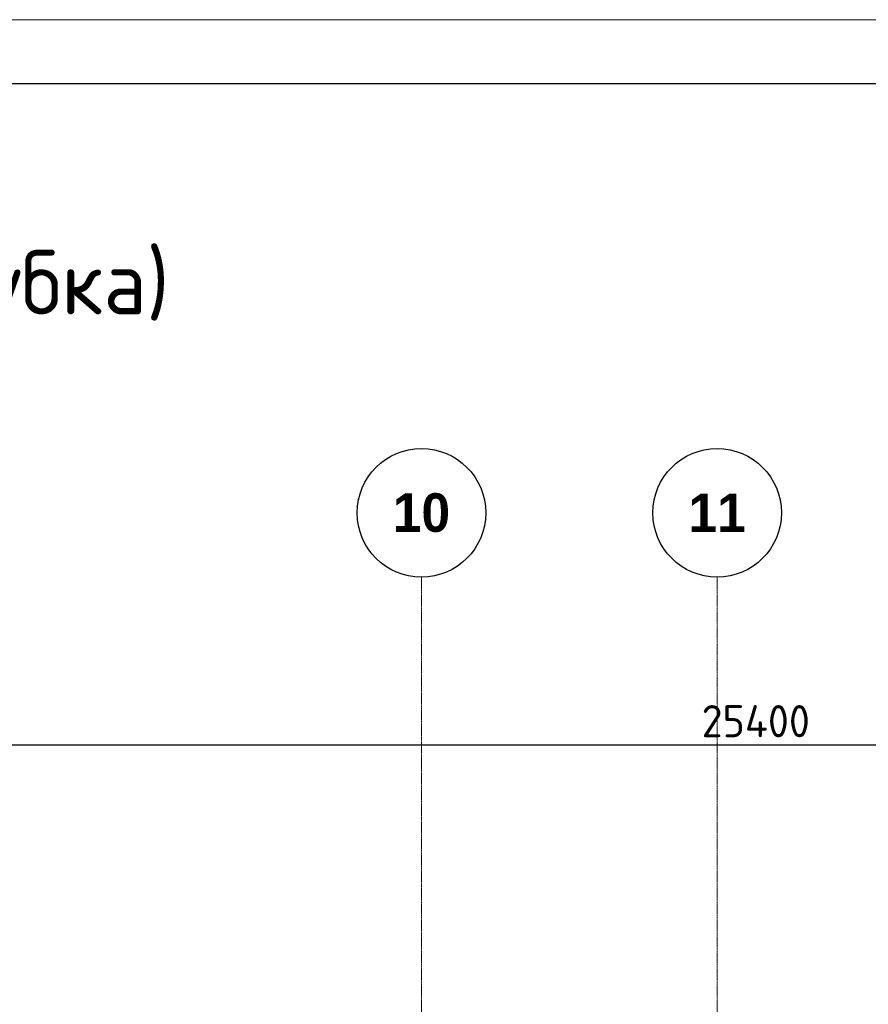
# Model space of a CAD drawing. Header units: millimetres. Extents: x -42044588 to 856694, y -806701 to 941911.
# Tile 792 of 1056: x -167995 to -161394, y -220575 to -212918. Entities that reach past the tile are written whole.
import ezdxf

# ---------------------------------------------------------------- set-up
doc = ezdxf.new("R2010")
doc.units = ezdxf.units.MM
doc.linetypes.add('______5', pattern=[1100, 800, -100, 100, -100])
doc.linetypes.add('осевая', pattern=[50.8, 31.75, -6.35, 6.35, -6.35])
for name, color, linetype, lineweight in [('Оси', 40, '______5', 18), ('РАЗМЕРЫ', 1, 'Continuous', 9), ('ТОНКИЕ', 7, 'Continuous', 9), ('Узлы', 7, 'Continuous', 0)]:
    doc.layers.add(name, color=color, linetype=linetype, lineweight=lineweight)
doc.layers.add('ТОЛСТЫЕ_ОСНОВНЫЕ', color=6, linetype='Continuous')
doc.styles.add('Century Gothic', font='GOTHIC.TTF')
doc.styles.add('GOST-2.304_Type-B', font='GOST_Common.ttf')
doc.dimstyles.new('СПДС', dxfattribs={"dimscale": 100, "dimtxt": 2.5, "dimasz": 2, "dimexe": 1.25, "dimexo": 0, "dimtad": 1, "dimdec": 0, "dimrnd": 5, "dimtxsty": 'GOST-2.304_Type-B', "dimblk": 'ARCHTICK', "dimcen": 2.5, "dimdle": 2, "dimclrd": 1, "dimclre": 1, "dimclrt": 1, "dimadec": 0, "dimazin": 2, "dimtfac": 0.75, "dimtdec": 0, "dimtmove": 1, "dimatfit": 3, "dimfxl": 0, "dimtolj": 1, "dimarcsym": 0})

# ---------------------------------------------------------------- blocks, each defined once
blk = doc.blocks.new('NSY101')
at = {"color": 0, "linetype": 'ByBlock', "lineweight": -2}
blk.add_circle((0, 0), 50, dxfattribs=at)
blk = doc.blocks.new('СЛОЖНЫЙ_ОБЪЕКТ_17')
at = {"layer": 'Оси', "color": 16, "linetype": 'Continuous', "lineweight": 25, "transparency": 33554687, "xscale": 9.999999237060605, "yscale": 9.999999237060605, "zscale": 9.999999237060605}
blk.add_blockref('NSY101', (36213, -989.5), dxfattribs=at)
at = {"layer": 'Оси', "color": 16, "linetype": 'Continuous', "lineweight": 25, "transparency": 33554687, "insert": (36213, -989.5), "char_height": 300, "width": 620, "attachment_point": 5, "style": 'Century Gothic'}
blk.add_mtext('\\A1;{\\fCentury Gothic|i0|b1;\\H300.000000;\\W1.000000;\\C16;10}\\P', dxfattribs=at)
blk = doc.blocks.new('СЛОЖНЫЙ_ОБЪЕКТ_18')
at = {"layer": 'Оси', "color": 16, "linetype": 'Continuous', "lineweight": 25, "transparency": 33554687, "xscale": 9.999999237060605, "yscale": 9.999999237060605, "zscale": 9.999999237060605}
blk.add_blockref('NSY101', (38513, -989.5), dxfattribs=at)
at = {"layer": 'Оси', "color": 16, "linetype": 'Continuous', "lineweight": 25, "transparency": 33554687, "insert": (38513, -989.5), "char_height": 300, "width": 620, "attachment_point": 5, "style": 'Century Gothic'}
blk.add_mtext('\\A1;{\\fCentury Gothic|i0|b1;\\H300.000000;\\W1.000000;\\C16;11}\\P', dxfattribs=at)
blk = doc.blocks.new('оси блок 2')
at = {"layer": 'Оси', "color": 16, "linetype": 'осевая', "lineweight": 0, "ltscale": 0.25, "transparency": 33554687}
for p, q in [((-54204.7, -322543), (-54204.7, -347914.1)), ((-51904.7, -322543), (-51904.7, -347914.1))]:
    blk.add_line(p, q, dxfattribs=at)
at = {"layer": 'Оси', "color": 16, "linetype": 'Continuous', "lineweight": 25, "transparency": 33554687}
for name in ['СЛОЖНЫЙ_ОБЪЕКТ_17', 'СЛОЖНЫЙ_ОБЪЕКТ_18']:
    blk.add_blockref(name, (-90418.2, -321053.5), dxfattribs=at)
blk = doc.blocks.new('ramka-bez-shtampa2')
at = {"layer": 'ТОЛСТЫЕ_ОСНОВНЫЕ', "color": 6}
blk.add_lwpolyline([(20, 5), (886, 5), (886, 415), (20, 415)], close=True, dxfattribs=at)
at = {"layer": 'ТОНКИЕ'}
blk.add_lwpolyline([(0, 0), (891, 0), (891, 420), (0, 420)], close=True, dxfattribs=at)
blk = doc.blocks.new('_ArchTick')
at = {"color": 0, "linetype": 'ByBlock', "const_width": 0.15}
blk.add_lwpolyline([(-0.5, -0.5), (0.5, 0.5)], dxfattribs=at)
blk = doc.blocks.new('*D772')
at = {"layer": 'DEFPOINTS', "color": 0, "transparency": 16777216}
for p in [(-174969.7, -218561), (-174969.7, -218970.5), (-149569.7, -219080.3)]:
    blk.add_point(p, dxfattribs=at)
at = {"layer": 'РАЗМЕРЫ', "color": 1, "lineweight": -2, "transparency": 16777216}
for p, q in [((-174969.7, -218970.5), (-174969.7, -218436)), ((-149569.7, -219080.3), (-149569.7, -218436)), ((-149369.7, -218561), (-175169.7, -218561))]:
    blk.add_line(p, q, dxfattribs=at)
at = {"layer": 'РАЗМЕРЫ', "color": 1, "lineweight": -2, "transparency": 16777216, "xscale": 200, "yscale": 200, "zscale": 200, "rotation": 180}
blk.add_blockref('_ArchTick', (-174969.7, -218561), dxfattribs=at)
at = {"layer": 'РАЗМЕРЫ', "color": 1, "lineweight": -2, "transparency": 16777216, "xscale": 200, "yscale": 200, "zscale": 200}
blk.add_blockref('_ArchTick', (-149569.7, -218561), dxfattribs=at)
at = {"layer": 'РАЗМЕРЫ', "color": 1, "lineweight": 0, "transparency": 16777216, "insert": (-162269.7, -218373.5), "char_height": 250, "attachment_point": 5, "style": 'GOST-2.304_Type-B'}
blk.add_mtext('\\A1;25400', dxfattribs=at)

msp = doc.modelspace()

# ---------------------------------------------------------------- block references
at = {"xscale": 100, "yscale": 100, "zscale": 100}
msp.add_blockref('ramka-bez-shtampa2', (-203650.914, -254918.406), dxfattribs=at)
at = {"layer": 'РАЗМЕРЫ'}
msp.add_blockref('оси блок 2', (-110664.971, 105289.629), dxfattribs=at)

# ---------------------------------------------------------------- texts
at = {"layer": 'Узлы', "color": 80, "linetype": 'Continuous', "lineweight": 0, "style": 'GOST-2.304_Type-B'}
msp.add_text('Плита на отм. +21,900;+24,900; (опалубка)', height=500, dxfattribs=at).set_placement((-179398.182, -215209.827))

# ---------------------------------------------------------------- dimensions: what is measured, and where the dimension line sits
at = {"layer": 'РАЗМЕРЫ', "lineweight": 0}
dim = msp.add_linear_dim(base=(-174969.689, -218561.013), p1=(-149569.689, -219080.3), p2=(-174969.689, -218970.51), dimstyle='СПДС', override={"dimrnd": 5}, dxfattribs=at)
dim.commit()
dim.dimension.update_dxf_attribs({"geometry": '*D772', "text_midpoint": (-162269.689, -218373.513)})

doc.saveas('drawing.dxf')
